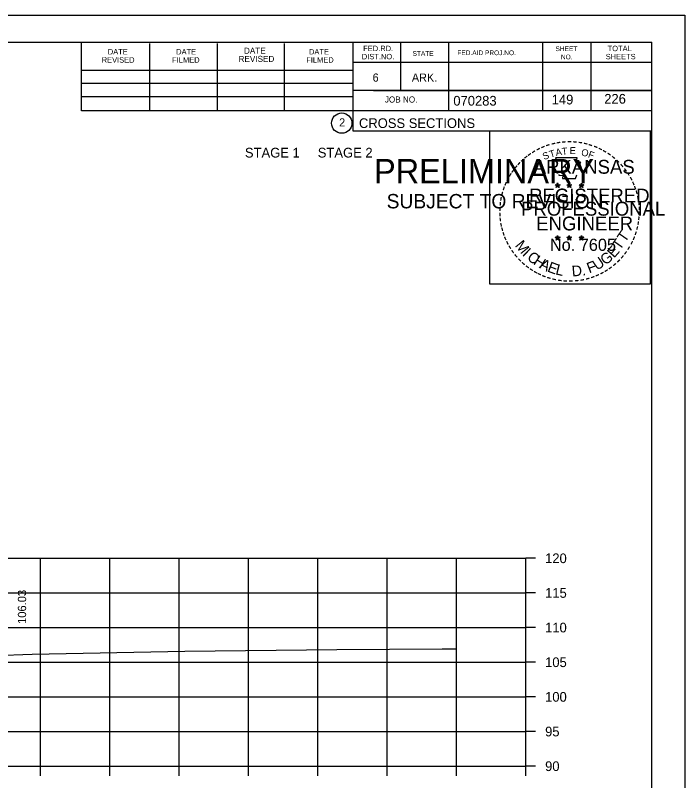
# Model space of a CAD drawing. Extents: x 1175611 to 1176402, y -433344 to -416213.
# Drawn here: x 1175847.3 to 1175943.9, y -432814 to -432703.5 of the extents above; entities that cross this region are included whole.
import ezdxf

# ---------------------------------------------------------------- set-up
doc = ezdxf.new("R2010")
doc.units = 0
for name, color, linetype in [('Default', 7, 'Continuous'), ('R_Axis', 7, 'Continuous'), ('R_Axis Annot', 7, 'Continuous'), ('R_Border', 7, 'Continuous'), ('R_Border Notes', 7, 'Continuous'), ('R_Border PE', 7, 'Continuous'), ('R_Border Prem', 7, 'Continuous'), ('R_Exist Surface', 7, 'Continuous'), ('R_Grid', 7, 'Continuous'), ('R_No Plot', 7, 'Continuous'), ('R_Xsect Elev', 7, 'Continuous')]:
    doc.layers.add(name, color=color, linetype=linetype)

msp = doc.modelspace()

# ---------------------------------------------------------------- linework, layer by layer
at = {"layer": 'R_Axis'}
for p, q in [((1175920.97, -432811.87), (1175920.97, -432781.87)), ((1175922.37, -432781.87), (1175920.97, -432781.87)), ((1175922.37, -432786.87), (1175920.97, -432786.87)), ((1175922.37, -432791.87), (1175920.97, -432791.87)), ((1175922.37, -432796.87), (1175920.97, -432796.87)), ((1175922.37, -432801.87), (1175920.97, -432801.87)), ((1175922.37, -432806.87), (1175920.97, -432806.87)), ((1175640.97, -432811.87), (1175920.97, -432811.87)), ((1175850.97, -432813.27), (1175850.97, -432811.87)), ((1175860.97, -432813.27), (1175860.97, -432811.87)), ((1175870.97, -432813.27), (1175870.97, -432811.87)), ((1175880.97, -432813.27), (1175880.97, -432811.87)), ((1175890.97, -432813.27), (1175890.97, -432811.87)), ((1175900.97, -432813.27), (1175900.97, -432811.87)), ((1175910.97, -432813.27), (1175910.97, -432811.87)), ((1175920.97, -432813.27), (1175920.97, -432811.87)), ((1175922.37, -432811.87), (1175920.97, -432811.87))]:
    msp.add_line(p, q, dxfattribs=at)
at = {"layer": 'R_Border'}
for p, q in [((1175622.97, -432707.41), (1175939.15, -432707.41)), ((1175856.89, -432717.29), (1175856.89, -432707.41)), ((1175866.75, -432717.29), (1175866.75, -432707.61)), ((1175876.51, -432717.29), (1175876.51, -432707.61)), ((1175886.19, -432717.29), (1175886.19, -432707.61)), ((1175896.05, -432707.41), (1175896.05, -432720.21)), ((1175902.89, -432707.41), (1175902.89, -432714.35)), ((1175909.83, -432707.41), (1175909.83, -432717.29)), ((1175923.41, -432707.41), (1175923.41, -432717.29)), ((1175930.35, -432707.41), (1175930.35, -432717.29)), ((1175939.15, -432912.87), (1175939.15, -432707.41)), ((1175939.15, -432710.35), (1175896.05, -432710.35)), ((1175939.15, -432710.33), (1175939.15, -432710.33)), ((1175856.89, -432711.43), (1175896.05, -432711.43)), ((1175856.89, -432713.29), (1175896.05, -432713.29)), ((1175939.15, -432714.35), (1175896.05, -432714.35)), ((1175899.01, -432714.35), (1175939.15, -432714.35)), ((1175856.89, -432717.29), (1175856.89, -432715.23)), ((1175856.89, -432715.23), (1175896.05, -432715.23)), ((1175939.15, -432717.29), (1175856.89, -432717.29)), ((1175896.05, -432720.21), (1175939.15, -432720.21))]:
    msp.add_line(p, q, dxfattribs=at)
msp.add_circle((1175894.44, -432719.08), 1.47, dxfattribs=at)
at = {"layer": 'R_Border PE'}
for p, q in [((1175925.23, -432727.97), (1175925.58, -432728.08)), ((1175925.23, -432727.97), (1175925.49, -432728.01)), ((1175925.23, -432727.97), (1175925.47, -432728.09)), ((1175925.37, -432728.38), (1175925.58, -432728.08)), ((1175925.37, -432728.38), (1175925.49, -432728.13)), ((1175925.37, -432728.38), (1175925.58, -432728.16)), ((1175925.58, -432727.71), (1175925.54, -432727.97)), ((1175925.58, -432728.08), (1175925.58, -432727.71)), ((1175925.58, -432727.71), (1175925.63, -432727.96)), ((1175925.93, -432727.97), (1175925.58, -432728.08)), ((1175925.8, -432728.38), (1175925.58, -432728.08)), ((1175925.8, -432728.38), (1175925.58, -432728.16)), ((1175925.93, -432727.97), (1175925.64, -432728.02)), ((1175925.8, -432728.38), (1175925.66, -432728.08)), ((1175925.93, -432727.97), (1175925.73, -432728.07)), ((1175926.9, -432727.97), (1175927.25, -432728.08)), ((1175926.9, -432727.97), (1175927.16, -432728.01)), ((1175926.9, -432727.97), (1175927.14, -432728.09)), ((1175927.04, -432728.38), (1175927.25, -432728.08)), ((1175927.04, -432728.38), (1175927.16, -432728.13)), ((1175927.04, -432728.38), (1175927.25, -432728.16)), ((1175927.25, -432727.71), (1175927.21, -432727.97)), ((1175927.25, -432728.08), (1175927.25, -432727.71)), ((1175927.25, -432727.71), (1175927.3, -432727.96)), ((1175927.6, -432727.97), (1175927.25, -432728.08)), ((1175927.47, -432728.38), (1175927.25, -432728.08)), ((1175927.47, -432728.38), (1175927.25, -432728.16)), ((1175927.6, -432727.97), (1175927.31, -432728.02)), ((1175927.47, -432728.38), (1175927.33, -432728.08)), ((1175927.6, -432727.97), (1175927.4, -432728.07)), ((1175928.67, -432727.98), (1175929.02, -432728.09)), ((1175928.67, -432727.98), (1175928.92, -432728.02)), ((1175928.67, -432727.98), (1175928.91, -432728.1)), ((1175928.8, -432728.39), (1175929.02, -432728.09)), ((1175928.8, -432728.39), (1175928.93, -432728.14)), ((1175928.8, -432728.39), (1175929.02, -432728.17)), ((1175929.02, -432727.73), (1175928.98, -432727.98)), ((1175929.02, -432728.09), (1175929.02, -432727.73)), ((1175929.02, -432727.73), (1175929.07, -432727.98)), ((1175929.36, -432727.98), (1175929.02, -432728.09)), ((1175929.23, -432728.39), (1175929.02, -432728.09)), ((1175929.23, -432728.39), (1175929.02, -432728.17)), ((1175929.36, -432727.98), (1175929.08, -432728.03)), ((1175929.23, -432728.39), (1175929.09, -432728.1)), ((1175929.36, -432727.98), (1175929.16, -432728.08)), ((1175925.23, -432735.54), (1175925.58, -432735.65)), ((1175925.23, -432735.54), (1175925.48, -432735.59)), ((1175925.23, -432735.54), (1175925.47, -432735.66)), ((1175925.36, -432735.95), (1175925.58, -432735.65)), ((1175925.36, -432735.95), (1175925.49, -432735.7)), ((1175925.36, -432735.95), (1175925.58, -432735.73)), ((1175925.58, -432735.29), (1175925.54, -432735.54)), ((1175925.58, -432735.65), (1175925.58, -432735.29)), ((1175925.58, -432735.29), (1175925.63, -432735.54)), ((1175925.93, -432735.54), (1175925.58, -432735.65)), ((1175925.79, -432735.95), (1175925.58, -432735.65)), ((1175925.79, -432735.95), (1175925.58, -432735.73)), ((1175925.93, -432735.54), (1175925.64, -432735.59)), ((1175925.79, -432735.95), (1175925.66, -432735.66)), ((1175925.93, -432735.54), (1175925.72, -432735.64)), ((1175926.9, -432735.54), (1175927.25, -432735.65)), ((1175926.9, -432735.54), (1175927.15, -432735.59)), ((1175926.9, -432735.54), (1175927.14, -432735.66)), ((1175927.03, -432735.95), (1175927.25, -432735.65)), ((1175927.03, -432735.95), (1175927.16, -432735.7)), ((1175927.03, -432735.95), (1175927.25, -432735.73)), ((1175927.25, -432735.29), (1175927.21, -432735.54)), ((1175927.25, -432735.65), (1175927.25, -432735.29)), ((1175927.25, -432735.29), (1175927.3, -432735.54)), ((1175927.6, -432735.54), (1175927.25, -432735.65)), ((1175927.46, -432735.95), (1175927.25, -432735.65)), ((1175927.46, -432735.95), (1175927.25, -432735.73)), ((1175927.6, -432735.54), (1175927.31, -432735.59)), ((1175927.46, -432735.95), (1175927.32, -432735.66)), ((1175927.6, -432735.54), (1175927.39, -432735.64)), ((1175928.67, -432735.55), (1175929.02, -432735.66)), ((1175928.67, -432735.55), (1175928.92, -432735.6)), ((1175928.67, -432735.55), (1175928.9, -432735.67)), ((1175928.8, -432735.96), (1175929.02, -432735.66)), ((1175928.8, -432735.96), (1175928.93, -432735.71)), ((1175928.8, -432735.96), (1175929.01, -432735.74)), ((1175929.02, -432735.3), (1175928.97, -432735.55)), ((1175929.23, -432735.96), (1175929.01, -432735.74)), ((1175929.02, -432735.66), (1175929.02, -432735.3)), ((1175929.02, -432735.3), (1175929.06, -432735.55)), ((1175929.36, -432735.55), (1175929.02, -432735.66)), ((1175929.23, -432735.96), (1175929.02, -432735.66)), ((1175929.36, -432735.55), (1175929.08, -432735.6)), ((1175929.23, -432735.96), (1175929.09, -432735.67)), ((1175929.36, -432735.55), (1175929.16, -432735.65))]:
    msp.add_line(p, q, dxfattribs=at)
for points in [[(1175925.28, -432724.09), (1175925.54, -432724.92)], [(1175928.79, -432725.01), (1175928.93, -432724.73), (1175928.24, -432724.75), (1175928.39, -432724.09), (1175925.28, -432724.09)], [(1175925.77, -432726.51), (1175925.77, -432726.6), (1175926.33, -432726.62), (1175926.28, -432727.09), (1175928.15, -432727.09), (1175928.35, -432726.56)], [(1175925.58, -432727.71), (1175925.8, -432728.38), (1175925.23, -432727.97), (1175925.93, -432727.97), (1175925.37, -432728.38), (1175925.58, -432727.71)], [(1175927.25, -432727.71), (1175927.47, -432728.38), (1175926.9, -432727.97), (1175927.6, -432727.97), (1175927.04, -432728.38), (1175927.25, -432727.71)], [(1175929.02, -432727.73), (1175929.23, -432728.39), (1175928.67, -432727.98), (1175929.36, -432727.98), (1175928.8, -432728.39), (1175929.02, -432727.73)], [(1175925.58, -432735.29), (1175925.79, -432735.95), (1175925.23, -432735.54), (1175925.93, -432735.54), (1175925.36, -432735.95), (1175925.58, -432735.29)], [(1175927.25, -432735.29), (1175927.46, -432735.95), (1175926.9, -432735.54), (1175927.6, -432735.54), (1175927.03, -432735.95), (1175927.25, -432735.29)], [(1175929.02, -432735.3), (1175929.23, -432735.96), (1175928.67, -432735.55), (1175929.36, -432735.55), (1175928.8, -432735.96), (1175929.02, -432735.3)]]:
    msp.add_lwpolyline(points, dxfattribs=at)
for centre, radius in [((1175925.58, -432728.08), 0.172), ((1175925.58, -432728.08), 0.145), ((1175925.58, -432728.08), 0.116), ((1175925.58, -432728.08), 0.0991), ((1175925.58, -432728.08), 0.0747), ((1175925.58, -432728.08), 0.0495), ((1175925.58, -432728.08), 0.0296), ((1175927.25, -432728.08), 0.172), ((1175927.25, -432728.08), 0.145), ((1175927.25, -432728.08), 0.116), ((1175927.25, -432728.08), 0.0991), ((1175927.25, -432728.08), 0.0747), ((1175927.25, -432728.08), 0.0495), ((1175927.25, -432728.08), 0.0296), ((1175929.02, -432728.09), 0.172), ((1175929.02, -432728.09), 0.145), ((1175929.02, -432728.09), 0.116), ((1175929.02, -432728.09), 0.0991), ((1175929.02, -432728.09), 0.0747), ((1175929.02, -432728.09), 0.0495), ((1175929.02, -432728.09), 0.0296), ((1175925.58, -432735.65), 0.172), ((1175925.58, -432735.65), 0.145), ((1175925.58, -432735.65), 0.116), ((1175925.58, -432735.65), 0.0991), ((1175925.58, -432735.65), 0.0747), ((1175925.58, -432735.65), 0.0495), ((1175925.58, -432735.65), 0.0296), ((1175927.25, -432735.65), 0.172), ((1175927.25, -432735.65), 0.145), ((1175927.25, -432735.65), 0.116), ((1175927.25, -432735.65), 0.0991), ((1175927.25, -432735.65), 0.0747), ((1175927.25, -432735.65), 0.0495), ((1175927.25, -432735.65), 0.0296), ((1175929.01, -432735.66), 0.172), ((1175929.01, -432735.66), 0.145), ((1175929.01, -432735.66), 0.116), ((1175929.01, -432735.66), 0.0991), ((1175929.01, -432735.66), 0.0747), ((1175929.01, -432735.66), 0.0495), ((1175929.01, -432735.66), 0.0296)]:
    msp.add_circle(centre, radius, dxfattribs=at)
at = {"layer": 'R_Exist Surface'}
msp.add_lwpolyline([(1175839.05, -432796.07), (1175849.8, -432795.71), (1175871.81, -432795.25), (1175893.74, -432795.03), (1175908.9, -432794.94), (1175909.72, -432794.94), (1175910.85, -432794.94)], dxfattribs=at)
at = {"layer": 'R_Grid'}
for p, q in [((1175640.97, -432781.87), (1175920.97, -432781.87)), ((1175850.97, -432811.87), (1175850.97, -432781.87)), ((1175860.97, -432811.87), (1175860.97, -432781.87)), ((1175870.97, -432811.87), (1175870.97, -432781.87)), ((1175880.97, -432811.87), (1175880.97, -432781.87)), ((1175890.97, -432811.87), (1175890.97, -432781.87)), ((1175900.97, -432811.87), (1175900.97, -432781.87)), ((1175910.97, -432811.87), (1175910.97, -432781.87)), ((1175920.97, -432811.87), (1175920.97, -432781.87)), ((1175640.97, -432786.87), (1175920.97, -432786.87)), ((1175640.97, -432791.87), (1175920.97, -432791.87)), ((1175640.97, -432796.87), (1175920.97, -432796.87)), ((1175640.97, -432801.87), (1175920.97, -432801.87)), ((1175640.97, -432806.87), (1175920.97, -432806.87)), ((1175640.97, -432811.87), (1175920.97, -432811.87))]:
    msp.add_line(p, q, dxfattribs=at)
at = {"layer": 'R_No Plot'}
msp.add_line((1175610.57, -432703.52), (1175943.91, -432703.52), dxfattribs=at)
for points in [[(1175610.57, -432703.52), (1175943.91, -432703.52), (1175943.91, -432916.86), (1175610.57, -432916.86)], [(1175915.82, -432720.18), (1175938.92, -432720.18), (1175938.92, -432742.33), (1175915.82, -432742.33)]]:
    msp.add_lwpolyline(points, close=True, dxfattribs=at)

# ---------------------------------------------------------------- texts
at = {"layer": 'Default'}
msp.add_text('STAGE 1     STAGE 2', height=1.4, dxfattribs=at).set_placement((1175880.47, -432724.04))
at = {"layer": 'R_Axis Annot'}
for s, p in [('120', (1175923.77, -432782.57)), ('115', (1175923.77, -432787.57)), ('110', (1175923.77, -432792.57)), ('105', (1175923.77, -432797.57)), ('100', (1175923.77, -432802.57)), ('95', (1175923.77, -432807.57)), ('90', (1175923.77, -432812.57))]:
    msp.add_text(s, height=1.4, dxfattribs=at).set_placement(p)
at = {"layer": 'R_Border'}
for s, height, p in [('DATE', 0.879, (1175880.33, -432709.07)), ('FED.RD.', 0.782, (1175897.53, -432708.69)), ('SHEET', 0.684, (1175925.27, -432708.69)), ('TOTAL', 0.782, (1175932.79, -432708.69)), ('DATE', 0.782, (1175860.69, -432709.17)), ('DATE', 0.782, (1175870.55, -432709.17)), ('REVISED', 0.879, (1175879.55, -432710.25)), ('DATE', 0.782, (1175889.71, -432709.17)), ('DIST.NO.', 0.782, (1175897.33, -432709.87)), ('STATE', 0.684, (1175904.65, -432709.37)), ('FED.AID PROJ.NO.', 0.684, (1175911.11, -432709.27)), ('NO.', 0.684, (1175926.05, -432709.87)), ('SHEETS', 0.782, (1175932.51, -432709.87)), ('REVISED', 0.782, (1175859.81, -432710.35)), ('FILMED', 0.782, (1175869.97, -432710.35)), ('FILMED', 0.782, (1175889.31, -432710.35)), ('6', 1.17, (1175898.89, -432713.09)), ('ARK.', 1.172, (1175904.55, -432713.09)), ('JOB NO.', 0.879, (1175900.65, -432716.11)), ('070283', 1.4, (1175910.53, -432716.55)), ('2', 1.17, (1175894.06, -432719.56)), ('CROSS SECTIONS', 1.4, (1175896.92, -432719.78))]:
    msp.add_text(s, height=height, rotation=360, dxfattribs=at).set_placement(p)
at = {"layer": 'R_Border Notes'}
for s, p in [('226', (1175932.3, -432716.27)), ('149', (1175924.72, -432716.38))]:
    msp.add_text(s, height=1.4, dxfattribs=at).set_placement(p)
at = {"layer": 'R_Border PE'}
for s, height, rotation, p in [('-', 1.6, 28.7918, (1175922.76, -432723.55)), ('-', 1.6, 24.3072, (1175923.39, -432723.23)), ('-', 1.6, 19.1761, (1175924.02, -432722.96)), ('-', 1.6, 13.6301, (1175924.77, -432722.72)), ('-', 1.6, 10.2193, (1175925.45, -432722.56)), ('T', 1, 6.0228, (1175926.22, -432723.66)), ('-', 1.6, 5.8968, (1175926.18, -432722.45)), ('-', 1.6, 0.1862, (1175926.95, -432722.38)), ('E', 1, 0.8323, (1175927.32, -432723.55)), ('-', 1.6, 357.743, (1175927.67, -432722.39)), ('-', 1.6, 352.1617, (1175928.42, -432722.45)), ('-', 1.6, 347.2049, (1175929.14, -432722.56)), ('-', 1.6, 342.3362, (1175929.77, -432722.72)), ('-', 1.6, 337.8551, (1175930.51, -432722.94)), ('-', 1.6, 334.1211, (1175931.14, -432723.21)), ('-', 1.6, 38.9507, (1175921.1, -432724.69)), ('-', 1.6, 36.2317, (1175921.58, -432724.31)), ('-', 1.6, 34.0636, (1175922.16, -432723.92)), ('S', 1, 21.594, (1175923.63, -432724.41)), ('T', 1, 16.4036, (1175924.54, -432724.08)), ('A', 1, 11.2132, (1175925.37, -432723.83)), ('O', 1, 350.4515, (1175928.93, -432723.76)), ('F', 1, 340.0707, (1175929.88, -432723.99)), ('-', 1.6, 329.6409, (1175931.72, -432723.49)), ('-', 1.6, 325.8627, (1175932.36, -432723.85)), ('-', 1.6, 48.423, (1175920.22, -432725.59)), ('-', 1.6, 42.9622, (1175920.67, -432725.11)), ('ARKANSAS', 2, 360, (1175922.13, -432726.38)), ('-', 1.6, 320.5297, (1175932.97, -432724.28)), ('-', 1.6, 315.5786, (1175933.57, -432724.77)), ('-', 1.6, 54.2325, (1175919.41, -432726.64)), ('-', 1.6, 50.6142, (1175919.82, -432726.07)), ('-', 1.6, 309.8797, (1175934.14, -432725.32)), ('-', 1.6, 306.6522, (1175934.66, -432725.92)), ('-', 1.6, 62.8713, (1175918.77, -432727.78)), ('-', 1.6, 58.0706, (1175919.08, -432727.17)), ('-', 1.4, 303.6753, (1175935.15, -432726.49)), ('-', 1.6, 299.6684, (1175935.47, -432727.09)), ('-', 1.6, 67.7743, (1175918.51, -432728.39)), ('DWB', 0.01, 360, (1175925.57, -432728.08)), ('DWB', 0.01, 360, (1175927.24, -432728.08)), ('DWB', 0.01, 360, (1175929, -432728.1)), ('-', 1.6, 294.6628, (1175935.79, -432727.71)), ('-', 1.6, 290.5728, (1175936.05, -432728.28)), ('-', 1.6, 75.461, (1175918.09, -432729.74)), ('-', 1.6, 72.3945, (1175918.29, -432729.02)), ('REGISTERED', 2, 360, (1175921.45, -432730.53)), ('-', 1.6, 285.1233, (1175936.28, -432728.86)), ('-', 1.6, 81.2013, (1175917.96, -432730.45)), ('PROFESSIONAL', 2, 360, (1175920.3, -432732.43)), ('-', 1.6, 280.5493, (1175936.48, -432729.61)), ('-', 1.6, 276.5962, (1175936.65, -432730.37)), ('-', 1.6, 89.0622, (1175917.86, -432731.84)), ('-', 1.6, 85.1863, (1175917.89, -432731.14)), ('-', 1.6, 274.3301, (1175936.71, -432731.1)), ('-', 1.6, 94.1959, (1175917.9, -432732.57)), ('ENGINEER', 2, 360, (1175922.49, -432734.56)), ('-', 1.6, 263.5172, (1175936.72, -432732.39)), ('-', 1.6, 269.9407, (1175936.74, -432731.73)), ('-', 1.6, 98.9479, (1175917.97, -432733.23)), ('-', 1.6, 101.7149, (1175918.1, -432733.97)), ('-', 1.6, 260.9953, (1175936.65, -432733.05)), ('-', 1.6, 105.4578, (1175918.27, -432734.56)), ('-', 1.6, 109.0874, (1175918.48, -432735.19)), ('T', 1.54, 55.055, (1175935.3, -432736.39)), ('-', 1.6, 252.8681, (1175936.36, -432734.45)), ('-', 1.6, 255.7626, (1175936.54, -432733.73)), ('-', 1.6, 114.0643, (1175918.73, -432735.79)), ('M', 1.54, 308.9175, (1175919.35, -432736.76)), ('No. 7605', 1.757, 360, (1175924.46, -432737.51)), ('DWB', 0.01, 360, (1175925.56, -432735.66)), ('DWB', 0.01, 360, (1175927.23, -432735.66)), ('DWB', 0.01, 360, (1175929, -432735.67)), ('T', 1.54, 55.055, (1175934.57, -432737.51)), ('-', 1.6, 247.8887, (1175936.14, -432735.12)), ('-', 1.6, 115.7289, (1175919.04, -432736.41)), ('-', 1.6, 120.4471, (1175919.4, -432736.99)), ('E', 1.54, 48.7313, (1175933.72, -432738.63)), ('-', 1.6, 239.0712, (1175935.48, -432736.5)), ('-', 1.6, 244.6197, (1175935.87, -432735.75)), ('-', 1.6, 125.8934, (1175919.8, -432737.55)), ('-', 1.6, 130.7181, (1175920.26, -432738.1)), ('I', 1.54, 316.4636, (1175920.39, -432738.08)), ('C', 1.54, 324.0197, (1175921.06, -432738.7)), ('G', 1.54, 38.2173, (1175932.47, -432739.65)), ('-', 1.6, 231.2538, (1175934.65, -432737.72)), ('-', 1.6, 233.8452, (1175935.08, -432737.15)), ('-', 1.6, 134.2238, (1175920.78, -432738.65)), ('-', 1.6, 138.9338, (1175921.3, -432739.11)), ('H', 1.54, 327.5342, (1175921.97, -432739.36)), ('A', 1.54, 332.5513, (1175922.83, -432739.9)), ('E', 1.54, 339.2068, (1175923.99, -432740.46)), ('F', 1.54, 20.8202, (1175930.13, -432740.78)), ('U', 1.54, 34.4052, (1175931.27, -432740.39)), ('-', 1.6, 221.0851, (1175933.65, -432738.79)), ('-', 1.6, 225.7653, (1175934.17, -432738.28)), ('-', 1.6, 144.6463, (1175921.86, -432739.52)), ('-', 1.6, 148.0898, (1175922.42, -432739.89)), ('L', 1.54, 346.2929, (1175925.18, -432740.88)), ('D.', 1.54, 5.2602, (1175927.68, -432741.22)), ('-', 1.6, 212.2491, (1175932.56, -432739.65)), ('-', 1.6, 215.7363, (1175933.1, -432739.26)), ('-', 1.6, 151.5704, (1175923, -432740.22)), ('-', 1.6, 154.6002, (1175923.52, -432740.46)), ('-', 1.6, 158.5612, (1175924.15, -432740.72)), ('-', 1.6, 162.7983, (1175924.83, -432740.93)), ('-', 1.6, 195.4743, (1175930.09, -432740.83)), ('-', 1.6, 200.7184, (1175930.76, -432740.59)), ('-', 1.6, 204.2516, (1175931.38, -432740.32)), ('-', 1.6, 207.3568, (1175932.01, -432740)), ('-', 1.6, 167.5555, (1175925.55, -432741.09)), ('-', 1.6, 173.1155, (1175926.32, -432741.2)), ('-', 1.6, 176.5183, (1175927.07, -432741.26)), ('-', 1.6, 181.5918, (1175927.81, -432741.24)), ('-', 1.6, 185.8167, (1175928.62, -432741.16)), ('-', 1.6, 191.2858, (1175929.36, -432741.03))]:
    msp.add_text(s, height=height, rotation=rotation, dxfattribs=at).set_placement(p)
at = {"layer": 'R_Border Prem'}
for s, height, p in [('PRELIMINARY', 3.5, (1175899.1, -432727.75)), ('DWB', 0.01, (1175899.85, -432725.9)), ('SUBJECT TO REVISION', 2.0751, (1175900.91, -432731.38))]:
    msp.add_text(s, height=height, rotation=360, dxfattribs=at).set_placement(p)
at = {"layer": 'R_Xsect Elev'}
msp.add_text('106.03', height=1.2, rotation=90, dxfattribs=at).set_placement((1175848.91, -432791.34))

doc.saveas('drawing.dxf')
